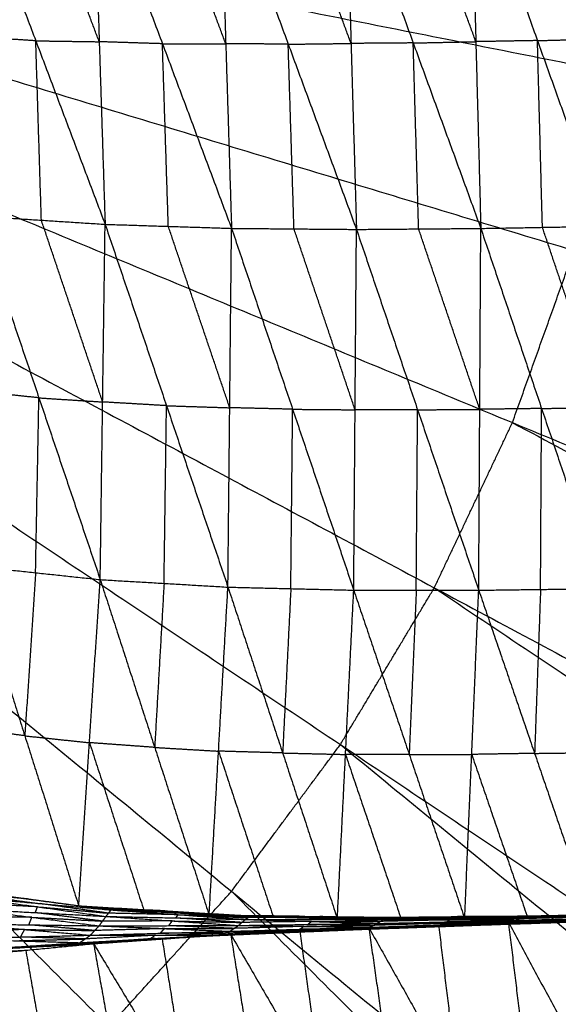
# Model space of a CAD drawing. Header units: millimetres. Extents: x -106 to 110, y -96 to 120.
# Tile 564 of 656: x 10.6 to 14.46, y 2.69 to 9.74. Entities that reach past the tile are written whole.
import ezdxf

# ---------------------------------------------------------------- set-up
doc = ezdxf.new("R2010")
doc.units = ezdxf.units.MM
doc.header["$MEASUREMENT"] = 0
doc.layers.add('Default', color=7, linetype='Continuous', true_color=0x000000)

msp = doc.modelspace()

# ---------------------------------------------------------------- linework, layer by layer
at = {"layer": 'Default'}
for points in [[(1.8192, 11.9553, 3.7219), (6.9194, -0.3576, 3.7354), (12.0196, -12.6706, 3.7488)], [(1.8192, 11.9553, 3.7219), (8.1017, 0.2016, 3.7354), (14.3842, -11.5522, 3.7488)], [(1.8192, 11.9553, 3.7219), (9.2235, 0.874, 3.7354), (16.6278, -10.2074, 3.7488)], [(1.8192, 11.9553, 3.7219), (10.274, 1.6531, 3.7354), (18.7289, -8.6492, 3.7488)], [(1.8192, 11.9553, 3.7219), (11.2431, 2.5314, 3.7354), (20.667, -6.8925, 3.7488)], [(1.8192, 11.9553, 3.7219), (12.1214, 3.5005, 3.7354), (22.4237, -4.9543, 3.7488)], [(1.8192, 11.9553, 3.7219), (12.9005, 4.551, 3.7354), (23.9819, -2.8533, 3.7488)], [(1.8192, 11.9553, 3.7219), (13.5729, 5.6728, 3.7354), (25.3267, -0.6097, 3.7488)], [(1.8192, 11.9553, 3.7219), (14.1321, 6.8552, 3.7354), (26.4451, 1.755, 3.7488)], [(1.8192, 11.9553, 3.7219), (14.5727, 8.0866, 3.7354), (27.3263, 4.2178, 3.7488)], [(1.8192, 11.9553, 3.7219), (14.8905, 9.3553, 3.7354), (27.9619, 6.7552, 3.7488)], [(1.8192, 11.9553, 3.7219), (15.0824, 10.649, 3.7354), (28.3457, 9.3427, 3.7488)], [(14.7572, 9.6007, -3.0226), (14.5189, 10.2651, -3.0996), (14.2807, 10.9295, -3.1766)], [(10.2237, 10.9012, -3.0349), (10.72, 9.5878, -2.9094), (11.2162, 8.2745, -2.784)], [(11.1742, 9.5812, -2.939), (10.9261, 10.2378, -3.0017), (10.678, 10.8945, -3.0645)], [(11.1322, 10.8878, -3.094), (11.1742, 9.5812, -2.939), (11.2162, 8.2745, -2.784)], [(11.1322, 10.8878, -3.094), (11.6267, 9.5667, -2.9579), (12.1213, 8.2456, -2.8218)], [(12.0798, 9.5673, -2.9781), (11.8326, 10.2278, -3.0462), (11.5853, 10.8884, -3.1143)], [(12.0384, 10.889, -3.1345), (12.0798, 9.5673, -2.9781), (12.1213, 8.2456, -2.8218)], [(12.0384, 10.889, -3.1345), (12.527, 9.5635, -2.9905), (13.0156, 8.2379, -2.8466)], [(12.9767, 9.569, -3.0034), (12.7324, 10.2318, -3.0754), (12.4881, 10.8945, -3.1474)], [(12.9378, 10.9001, -3.1603), (12.9767, 9.569, -3.0034), (13.0156, 8.2379, -2.8466)], [(12.9378, 10.9001, -3.1603), (13.4217, 9.5725, -3.0105), (13.9056, 8.245, -2.8607)], [(13.8701, 9.5816, -3.0175), (13.6282, 10.2454, -3.0924), (13.3862, 10.9092, -3.1673)], [(13.8346, 10.9183, -3.1743), (13.8701, 9.5816, -3.0175), (13.9056, 8.245, -2.8607)], [(13.8346, 10.9183, -3.1743), (14.3111, 9.5894, -3.0203), (14.7877, 8.2606, -2.8663)], [(10.72, 9.5878, -2.9094), (10.4918, 9.6025, -2.8958), (10.2637, 9.6172, -2.8822)], [(10.76, 8.3039, -2.7567), (10.74, 8.9459, -2.8331), (10.72, 9.5878, -2.9094)], [(10.72, 9.5878, -2.9094), (10.9471, 9.5845, -2.9242), (11.1742, 9.5812, -2.939)], [(14.3111, 9.5894, -3.0203), (14.0906, 9.5855, -3.0189), (13.8701, 9.5816, -3.0175)], [(14.3111, 9.5894, -3.0203), (14.5342, 9.595, -3.0214), (14.7572, 9.6007, -3.0226)], [(14.3467, 8.2528, -2.8635), (14.3289, 8.9211, -2.9419), (14.3111, 9.5894, -3.0203)], [(11.6267, 9.5667, -2.9579), (11.4005, 9.5739, -2.9485), (11.1742, 9.5812, -2.939)], [(11.6267, 9.5667, -2.9579), (11.8533, 9.567, -2.968), (12.0798, 9.5673, -2.9781)], [(11.6687, 8.26, -2.8029), (11.6477, 8.9134, -2.8804), (11.6267, 9.5667, -2.9579)], [(12.527, 9.5635, -2.9905), (12.3034, 9.5654, -2.9843), (12.0798, 9.5673, -2.9781)], [(12.527, 9.5635, -2.9905), (12.7519, 9.5662, -2.997), (12.9767, 9.569, -3.0034)], [(12.5684, 8.2417, -2.8342), (12.5477, 8.9026, -2.9124), (12.527, 9.5635, -2.9905)], [(13.4217, 9.5725, -3.0105), (13.1992, 9.5708, -3.007), (12.9767, 9.569, -3.0034)], [(13.4217, 9.5725, -3.0105), (13.6459, 9.5771, -3.014), (13.8701, 9.5816, -3.0175)], [(13.4606, 8.2414, -2.8536), (13.4412, 8.907, -2.9321), (13.4217, 9.5725, -3.0105)], [(10.3037, 8.3333, -2.7294), (10.7425, 7.0323, -2.2595), (11.1812, 5.7314, -1.7895)], [(10.3037, 8.3333, -2.7294), (10.76, 8.3039, -2.7567), (11.2162, 8.2745, -2.784)], [(11.1987, 7.0029, -2.2867), (10.9793, 7.6534, -2.5217), (10.76, 8.3039, -2.7567)], [(11.1812, 5.7314, -1.7895), (11.1987, 7.0029, -2.2867), (11.2162, 8.2745, -2.784)], [(11.2162, 8.2745, -2.784), (11.6558, 6.9761, -2.3001), (12.0955, 5.6777, -1.8162)], [(11.2162, 8.2745, -2.784), (11.6687, 8.26, -2.8029), (12.1213, 8.2456, -2.8218)], [(12.1084, 6.9616, -2.319), (11.8885, 7.6108, -2.5609), (11.6687, 8.26, -2.8029)], [(12.0955, 5.6777, -1.8162), (12.1084, 6.9616, -2.319), (12.1213, 8.2456, -2.8218)], [(12.1213, 8.2456, -2.8218), (12.5586, 6.9507, -2.3281), (12.996, 5.6559, -1.8344)], [(12.1213, 8.2456, -2.8218), (12.5684, 8.2417, -2.8342), (13.0156, 8.2379, -2.8466)], [(13.9056, 8.245, -2.8607), (14.3467, 8.2528, -2.8635), (14.7877, 8.2606, -2.8663)], [(14.7817, 6.9638, -2.3589), (14.5642, 7.6083, -2.6112), (14.3467, 8.2528, -2.8635)], [(13.0058, 6.9469, -2.3405), (12.7871, 7.5943, -2.5873), (12.5684, 8.2417, -2.8342)], [(12.996, 5.6559, -1.8344), (13.0058, 6.9469, -2.3405), (13.0156, 8.2379, -2.8466)], [(13.0156, 8.2379, -2.8466), (13.4606, 8.2414, -2.8536), (13.9056, 8.245, -2.8607)], [(13.0156, 8.2379, -2.8466), (13.4533, 6.9467, -2.3462), (13.8909, 5.6555, -1.8458)], [(13.8983, 6.9502, -2.3532), (13.6795, 7.5958, -2.6034), (13.4606, 8.2414, -2.8536)], [(13.8909, 5.6555, -1.8458), (13.8983, 6.9502, -2.3532), (13.9056, 8.245, -2.8607)], [(13.9056, 8.245, -2.8607), (14.3407, 6.956, -2.3561), (14.7757, 5.667, -1.8516)], [(14.1321, 6.8552, 3.7354), (14.3524, 7.4709, 3.7354), (14.5727, 8.0866, 3.7354)], [(10.7425, 7.0323, -2.2595), (10.5111, 7.057, -2.2502), (10.2797, 7.0817, -2.2409)], [(10.7185, 5.7808, -1.7709), (10.7305, 6.4066, -2.0152), (10.7425, 7.0323, -2.2595)], [(10.7425, 7.0323, -2.2595), (10.9706, 7.0176, -2.2731), (11.1987, 7.0029, -2.2867)], [(11.6558, 6.9761, -2.3001), (11.4273, 6.9895, -2.2934), (11.1987, 7.0029, -2.2867)], [(11.6383, 5.7045, -1.8028), (11.6471, 6.3403, -2.0514), (11.6558, 6.9761, -2.3001)], [(11.6558, 6.9761, -2.3001), (11.8821, 6.9688, -2.3095), (12.1084, 6.9616, -2.319)], [(12.5586, 6.9507, -2.3281), (12.3335, 6.9562, -2.3235), (12.1084, 6.9616, -2.319)], [(12.5457, 5.6668, -1.8253), (12.5522, 6.3088, -2.0767), (12.5586, 6.9507, -2.3281)], [(12.5586, 6.9507, -2.3281), (12.7822, 6.9488, -2.3343), (13.0058, 6.9469, -2.3405)], [(13.4533, 6.9467, -2.3462), (13.2295, 6.9468, -2.3433), (13.0058, 6.9469, -2.3405)], [(13.4434, 5.6557, -1.8401), (13.4484, 6.3012, -2.0931), (13.4533, 6.9467, -2.3462)], [(13.4533, 6.9467, -2.3462), (13.6758, 6.9485, -2.3497), (13.8983, 6.9502, -2.3532)], [(14.3407, 6.956, -2.3561), (14.1195, 6.9531, -2.3547), (13.8983, 6.9502, -2.3532)], [(14.3333, 5.6613, -1.8487), (14.337, 6.3086, -2.1024), (14.3407, 6.956, -2.3561)], [(14.3407, 6.956, -2.3561), (14.5612, 6.9599, -2.3575), (14.7817, 6.9638, -2.3589)], [(13.5729, 5.6728, 3.7354), (13.8525, 6.264, 3.7354), (14.1321, 6.8552, 3.7354)], [(14.1321, 6.8552, 3.7354), (20.009, 3.7139, 3.7421), (25.8859, 0.5726, 3.7488)], [(10.2557, 5.8301, -1.7523), (10.6415, 4.6135, -0.8761), (11.0272, 3.3968, 0.0002)], [(10.2557, 5.8301, -1.7523), (10.7185, 5.7808, -1.7709), (11.1812, 5.7314, -1.7895)], [(10.7185, 5.7808, -1.7709), (10.68, 5.1971, -1.3235), (10.6415, 4.6135, -0.8761)], [(11.0272, 3.3968, 0.0002), (11.1042, 4.5641, -0.8947), (11.1812, 5.7314, -1.7895)], [(11.1812, 5.7314, -1.7895), (11.5711, 4.5304, -0.8944), (11.9611, 3.3295, 0.0008)], [(11.1812, 5.7314, -1.7895), (11.6383, 5.7045, -1.8028), (12.0955, 5.6777, -1.8162)], [(11.6383, 5.7045, -1.8028), (11.6047, 5.1175, -1.3486), (11.5711, 4.5304, -0.8944)], [(11.9611, 3.3295, 0.0008), (12.0283, 4.5036, -0.9077), (12.0955, 5.6777, -1.8162)], [(12.0955, 5.6777, -1.8162), (12.4871, 4.4907, -0.9074), (12.8787, 3.3038, 0.0014)], [(12.0955, 5.6777, -1.8162), (12.5457, 5.6668, -1.8253), (12.996, 5.6559, -1.8344)], [(12.5457, 5.6668, -1.8253), (12.5164, 5.0788, -1.3663), (12.4871, 4.4907, -0.9074)], [(12.8787, 3.3038, 0.0014), (12.9373, 4.4799, -0.9165), (12.996, 5.6559, -1.8344)], [(12.9005, 4.551, 3.7354), (13.2367, 5.1119, 3.7354), (13.5729, 5.6728, 3.7354)], [(12.996, 5.6559, -1.8344), (13.3931, 4.4804, -0.9161), (13.7903, 3.3048, 0.0021)], [(12.996, 5.6559, -1.8344), (13.4434, 5.6557, -1.8401), (13.8909, 5.6555, -1.8458)], [(13.4434, 5.6557, -1.8401), (13.4183, 5.068, -1.3781), (13.3931, 4.4804, -0.9161)], [(13.5729, 5.6728, 3.7354), (19.1136, 1.9707, 3.7421), (24.6543, -1.7315, 3.7488)], [(13.7903, 3.3048, 0.0021), (13.8406, 4.4801, -0.9218), (13.8909, 5.6555, -1.8458)], [(13.8909, 5.6555, -1.8458), (14.3333, 5.6613, -1.8487), (14.7757, 5.667, -1.8516)], [(13.8909, 5.6555, -1.8458), (14.2908, 4.4876, -0.9215), (14.6906, 3.3197, 0.0028)], [(14.3333, 5.6613, -1.8487), (14.312, 5.0744, -1.3851), (14.2908, 4.4876, -0.9215)], [(10.6415, 4.6135, -0.8761), (10.4046, 4.6452, -0.8762), (10.1677, 4.677, -0.8764)], [(10.6415, 4.6135, -0.8761), (10.8728, 4.5888, -0.8854), (11.1042, 4.5641, -0.8947)], [(11.1042, 4.5641, -0.8947), (11.2992, 3.9636, -0.4471), (11.4941, 3.3632, 0.0005)], [(11.5711, 4.5304, -0.8944), (11.3377, 4.5473, -0.8945), (11.1042, 4.5641, -0.8947)], [(11.5711, 4.5304, -0.8944), (11.7997, 4.517, -0.901), (12.0283, 4.5036, -0.9077)], [(12.1214, 3.5005, 3.7354), (12.511, 4.0258, 3.7354), (12.9005, 4.551, 3.7354)], [(12.9005, 4.551, 3.7354), (18.0517, 0.3236, 3.7421), (23.2028, -3.9038, 3.7488)], [(12.0283, 4.5036, -0.9077), (12.2241, 3.9101, -0.4533), (12.4199, 3.3166, 0.0011)], [(12.4871, 4.4907, -0.9074), (12.2577, 4.4971, -0.9075), (12.0283, 4.5036, -0.9077)], [(12.4871, 4.4907, -0.9074), (12.7122, 4.4853, -0.9119), (12.9373, 4.4799, -0.9165)], [(13.3931, 4.4804, -0.9161), (13.1652, 4.4801, -0.9163), (12.9373, 4.4799, -0.9165)], [(12.9373, 4.4799, -0.9165), (13.1359, 3.8921, -0.4574), (13.3345, 3.3043, 0.0018)], [(13.3931, 4.4804, -0.9161), (13.6169, 4.4802, -0.919), (13.8406, 4.4801, -0.9218)], [(14.2908, 4.4876, -0.9215), (14.0657, 4.4839, -0.9217), (13.8406, 4.4801, -0.9218)], [(13.8406, 4.4801, -0.9218), (14.0405, 3.8962, -0.4597), (14.2405, 3.3122, 0.0025)], [(14.2908, 4.4876, -0.9215), (14.512, 4.4905, -0.9229), (14.7331, 4.4934, -0.9244)], [(10.0798, 3.5238, -0.0004), (10.5535, 3.4603, -0.0001), (11.0272, 3.3968, 0.0002)], [(10.0798, 3.5238, -0.0004), (10.6694, 3.4454, -0.0288), (11.2591, 3.367, -0.0572)], [(10.1608, 3.491, -0.0473), (10.4557, 3.4518, -0.0615), (10.7505, 3.4126, -0.0757)], [(10.6694, 3.4454, -0.0288), (10.4151, 3.4682, -0.0381), (10.1608, 3.491, -0.0473)], [(10.2419, 3.4582, -0.0942), (10.7322, 3.3895, -0.0948), (11.2226, 3.3208, -0.0955)], [(10.2419, 3.4582, -0.0942), (10.7505, 3.4126, -0.0757), (11.2591, 3.367, -0.0572)], [(10.5535, 3.4603, -0.0001), (10.6115, 3.4529, -0.0145), (10.6694, 3.4454, -0.0288)], [(11.2431, 2.5314, 3.7354), (11.6823, 3.016, 3.7354), (12.1214, 3.5005, 3.7354)], [(12.1214, 3.5005, 3.7354), (16.8334, -1.2115, 3.7421), (21.5454, -5.9234, 3.7488)], [(10.7322, 3.3895, -0.0948), (10.4795, 3.4032, -0.1092), (10.2267, 3.4168, -0.1235)], [(10.6694, 3.4454, -0.0288), (10.9063, 3.4137, -0.0287), (11.1431, 3.3819, -0.0285)], [(10.717, 3.3481, -0.1242), (10.7246, 3.3688, -0.1095), (10.7322, 3.3895, -0.0948)], [(10.7322, 3.3895, -0.0948), (10.9865, 3.3667, -0.0856), (11.2408, 3.3439, -0.0764)], [(11.2408, 3.3439, -0.0764), (10.9957, 3.3783, -0.076), (10.7505, 3.4126, -0.0757)], [(11.0272, 3.3968, 0.0002), (11.1431, 3.3819, -0.0285), (11.2591, 3.367, -0.0572)], [(11.0272, 3.3968, 0.0002), (11.4941, 3.3632, 0.0005), (11.9611, 3.3295, 0.0008)], [(11.0272, 3.3968, 0.0002), (11.6428, 3.3607, -0.0163), (12.2583, 3.3246, -0.0328)], [(10.6923, 3.3144, -0.1256), (10.4411, 3.318, -0.1412), (10.1898, 3.3217, -0.1568)], [(10.2115, 3.3755, -0.1529), (10.6923, 3.3144, -0.1256), (11.1732, 3.2533, -0.0984)], [(10.2115, 3.3755, -0.1529), (10.717, 3.3481, -0.1242), (11.2226, 3.3208, -0.0955)], [(10.6707, 3.2606, -0.1296), (10.6815, 3.2875, -0.1276), (10.6923, 3.3144, -0.1256)], [(10.6923, 3.3144, -0.1256), (10.9451, 3.3007, -0.1113), (11.1979, 3.287, -0.0969)], [(11.1979, 3.287, -0.0969), (10.9575, 3.3176, -0.1106), (10.717, 3.3481, -0.1242)], [(11.1431, 3.3819, -0.0285), (11.4509, 3.3639, -0.0368), (11.7587, 3.3458, -0.045)], [(11.6428, 3.3607, -0.0163), (11.393, 3.3713, -0.0224), (11.1431, 3.3819, -0.0285)], [(11.1732, 3.2533, -0.0984), (11.1979, 3.287, -0.0969), (11.2226, 3.3208, -0.0955)], [(11.2226, 3.3208, -0.0955), (11.2408, 3.3439, -0.0764), (11.2591, 3.367, -0.0572)], [(11.2226, 3.3208, -0.0955), (11.6968, 3.2884, -0.0766), (12.171, 3.2559, -0.0577)], [(11.2226, 3.3208, -0.0955), (11.7217, 3.31, -0.0766), (12.2208, 3.2992, -0.0577)], [(11.7399, 3.3331, -0.0575), (11.4904, 3.3385, -0.0669), (11.2408, 3.3439, -0.0764)], [(11.2591, 3.367, -0.0572), (11.7399, 3.3331, -0.0575), (12.2208, 3.2992, -0.0577)], [(11.2591, 3.367, -0.0572), (11.7587, 3.3458, -0.045), (12.2583, 3.3246, -0.0328)], [(11.4941, 3.3632, 0.0005), (11.5685, 3.3619, -0.0079), (11.6428, 3.3607, -0.0163)], [(11.6428, 3.3607, -0.0163), (11.8762, 3.3439, -0.0162), (12.1097, 3.327, -0.016)], [(11.7217, 3.31, -0.0766), (11.7308, 3.3216, -0.067), (11.7399, 3.3331, -0.0575)], [(11.7399, 3.3331, -0.0575), (11.9897, 3.3225, -0.0514), (12.2396, 3.3119, -0.0453)], [(12.2396, 3.3119, -0.0453), (11.9991, 3.3288, -0.0452), (11.7587, 3.3458, -0.045)], [(11.9611, 3.3295, 0.0008), (12.1097, 3.327, -0.016), (12.2583, 3.3246, -0.0328)], [(11.9611, 3.3295, 0.0008), (12.4199, 3.3166, 0.0011), (12.8787, 3.3038, 0.0014)], [(11.9611, 3.3295, 0.0008), (12.6047, 3.322, -0.0084), (13.2482, 3.3146, -0.0176)], [(12.1097, 3.327, -0.016), (12.4315, 3.3233, -0.0206), (12.7533, 3.3196, -0.0252)], [(12.6047, 3.322, -0.0084), (12.3572, 3.3245, -0.0122), (12.1097, 3.327, -0.016)], [(12.2208, 3.2992, -0.0577), (12.2396, 3.3119, -0.0453), (12.2583, 3.3246, -0.0328)], [(12.2583, 3.3246, -0.0328), (12.7352, 3.3122, -0.0335), (13.212, 3.2998, -0.0341)], [(12.2583, 3.3246, -0.0328), (12.7533, 3.3196, -0.0252), (13.2482, 3.3146, -0.0176)], [(12.4199, 3.3166, 0.0011), (12.5123, 3.3193, -0.0037), (12.6047, 3.322, -0.0084)], [(12.6047, 3.322, -0.0084), (12.8341, 3.3156, -0.0083), (13.0635, 3.3092, -0.0081)], [(13.2301, 3.3072, -0.0259), (12.9917, 3.3134, -0.0256), (12.7533, 3.3196, -0.0252)], [(12.8787, 3.3038, 0.0014), (13.0635, 3.3092, -0.0081), (13.2482, 3.3146, -0.0176)], [(13.212, 3.2998, -0.0341), (13.2301, 3.3072, -0.0259), (13.2482, 3.3146, -0.0176)], [(13.212, 3.2998, -0.0341), (13.7055, 3.3072, -0.0278), (14.199, 3.3146, -0.0214)], [(13.7236, 3.3146, -0.0195), (13.4769, 3.3109, -0.0227), (13.2301, 3.3072, -0.0259)], [(13.2482, 3.3146, -0.0176), (13.7393, 3.3195, -0.0135), (14.2304, 3.3244, -0.0094)], [(13.2482, 3.3146, -0.0176), (13.5193, 3.3097, -0.0078), (13.7903, 3.3048, 0.0021)], [(13.2482, 3.3146, -0.0176), (13.7236, 3.3146, -0.0195), (14.199, 3.3146, -0.0214)], [(14.0104, 3.3146, -0.0036), (13.7648, 3.3121, -0.0057), (13.5193, 3.3097, -0.0078)], [(13.7055, 3.3072, -0.0278), (13.7145, 3.3109, -0.0236), (13.7236, 3.3146, -0.0195)], [(13.7236, 3.3146, -0.0195), (13.9691, 3.317, -0.0174), (14.2147, 3.3195, -0.0154)], [(14.2147, 3.3195, -0.0154), (13.977, 3.3195, -0.0144), (13.7393, 3.3195, -0.0135)], [(13.7393, 3.3195, -0.0135), (13.8748, 3.317, -0.0086), (14.0104, 3.3146, -0.0036)], [(13.7903, 3.3048, 0.0021), (14.0104, 3.3146, -0.0036), (14.2304, 3.3244, -0.0094)], [(13.7903, 3.3048, 0.0021), (14.2405, 3.3122, 0.0025), (14.6906, 3.3197, 0.0028)], [(14.0104, 3.3146, -0.0036), (14.2354, 3.3183, -0.0034), (14.4605, 3.322, -0.0033)], [(14.1577, 3.2927, -0.0197), (14.6521, 3.3058, -0.0173), (15.1464, 3.319, -0.0149)], [(14.1577, 3.2927, -0.0197), (14.1783, 3.3036, -0.0206), (14.199, 3.3146, -0.0214)], [(14.6727, 3.3168, -0.0182), (14.4255, 3.3102, -0.0194), (14.1783, 3.3036, -0.0206)], [(14.199, 3.3146, -0.0214), (14.6903, 3.3252, -0.0188), (15.1816, 3.3359, -0.0161)], [(14.199, 3.3146, -0.0214), (14.2147, 3.3195, -0.0154), (14.2304, 3.3244, -0.0094)], [(14.199, 3.3146, -0.0214), (14.6727, 3.3168, -0.0182), (15.1464, 3.319, -0.0149)], [(14.706, 3.3301, -0.0127), (14.4603, 3.3248, -0.0141), (14.2147, 3.3195, -0.0154)], [(14.2304, 3.3244, -0.0094), (14.7196, 3.3335, -0.0077), (15.2088, 3.3427, -0.0059)], [(14.2304, 3.3244, -0.0094), (14.706, 3.3301, -0.0127), (15.1816, 3.3359, -0.0161)], [(14.2304, 3.3244, -0.0094), (14.4605, 3.322, -0.0033), (14.6906, 3.3197, 0.0028)], [(14.4605, 3.322, -0.0033), (14.3505, 3.3171, -0.0004), (14.2405, 3.3122, 0.0025)], [(10.1681, 3.2679, -0.1608), (10.6397, 3.2271, -0.1239), (11.1112, 3.1863, -0.0871)], [(10.1681, 3.2679, -0.1608), (10.6707, 3.2606, -0.1296), (11.1732, 3.2533, -0.0984)], [(11.1422, 3.2198, -0.0927), (10.9064, 3.2402, -0.1111), (10.6707, 3.2606, -0.1296)], [(11.1112, 3.1863, -0.0871), (11.1422, 3.2198, -0.0927), (11.1732, 3.2533, -0.0984)], [(11.1732, 3.2533, -0.0984), (11.6721, 3.2546, -0.078), (12.171, 3.2559, -0.0577)], [(11.1732, 3.2533, -0.0984), (11.6412, 3.2337, -0.0744), (12.1093, 3.2142, -0.0505)], [(11.6968, 3.2884, -0.0766), (11.4473, 3.2877, -0.0868), (11.1979, 3.287, -0.0969)], [(11.6721, 3.2546, -0.078), (11.6844, 3.2715, -0.0773), (11.6968, 3.2884, -0.0766)], [(12.1401, 3.2351, -0.0541), (11.9061, 3.2448, -0.0661), (11.6721, 3.2546, -0.078)], [(11.6968, 3.2884, -0.0766), (11.9463, 3.283, -0.0671), (12.1959, 3.2776, -0.0577)], [(12.1959, 3.2776, -0.0577), (11.9588, 3.2938, -0.0671), (11.7217, 3.31, -0.0766)], [(12.0354, 3.1851, -0.0276), (12.5694, 3.2138, -0.0129), (13.1033, 3.2424, 0.0018)], [(12.1093, 3.2142, -0.0505), (12.1401, 3.2351, -0.0541), (12.171, 3.2559, -0.0577)], [(12.1093, 3.2142, -0.0505), (12.6082, 3.2287, -0.0393), (13.1072, 3.2431, -0.0281)], [(12.115, 3.1933, 0.0011), (12.6091, 3.2178, 0.0015), (13.1033, 3.2424, 0.0018)], [(12.6391, 3.2495, -0.0429), (12.3896, 3.2423, -0.0485), (12.1401, 3.2351, -0.0541)], [(12.171, 3.2559, -0.0577), (12.1959, 3.2776, -0.0577), (12.2208, 3.2992, -0.0577)], [(12.171, 3.2559, -0.0577), (12.6679, 3.2631, -0.0452), (13.1649, 3.2704, -0.0327)], [(12.171, 3.2559, -0.0577), (12.6391, 3.2495, -0.0429), (13.1072, 3.2431, -0.0281)], [(12.6928, 3.2848, -0.0452), (12.4443, 3.2812, -0.0514), (12.1959, 3.2776, -0.0577)], [(12.2208, 3.2992, -0.0577), (12.7164, 3.2995, -0.0459), (13.212, 3.2998, -0.0341)], [(12.2208, 3.2992, -0.0577), (12.6928, 3.2848, -0.0452), (13.1649, 3.2704, -0.0327)], [(12.7352, 3.3122, -0.0335), (12.4874, 3.312, -0.0394), (12.2396, 3.3119, -0.0453)], [(12.6082, 3.2287, -0.0393), (12.6236, 3.2391, -0.0411), (12.6391, 3.2495, -0.0429)], [(12.6391, 3.2495, -0.0429), (12.8875, 3.2531, -0.0366), (13.136, 3.2567, -0.0304)], [(12.6679, 3.2631, -0.0452), (12.6804, 3.274, -0.0452), (12.6928, 3.2848, -0.0452)], [(13.136, 3.2567, -0.0304), (12.902, 3.2599, -0.0378), (12.6679, 3.2631, -0.0452)], [(12.6928, 3.2848, -0.0452), (12.9406, 3.2849, -0.0393), (13.1884, 3.2851, -0.0334)], [(12.7164, 3.2995, -0.0459), (12.7258, 3.3059, -0.0397), (12.7352, 3.3122, -0.0335)], [(13.1884, 3.2851, -0.0334), (12.9524, 3.2923, -0.0397), (12.7164, 3.2995, -0.0459)], [(12.7352, 3.3122, -0.0335), (12.9826, 3.3097, -0.0297), (13.2301, 3.3072, -0.0259)], [(12.8787, 3.3038, 0.0014), (13.3345, 3.3043, 0.0018), (13.7903, 3.3048, 0.0021)], [(13.0387, 3.2276, -0.0133), (13.5709, 3.2537, -0.0053), (14.103, 3.2798, 0.0026)], [(13.0387, 3.2276, -0.0133), (13.5425, 3.2458, -0.0096), (14.0464, 3.2639, -0.0058)], [(13.0387, 3.2276, -0.0133), (13.0729, 3.2353, -0.0207), (13.1072, 3.2431, -0.0281)], [(13.0387, 3.2276, -0.0133), (13.071, 3.235, -0.0057), (13.1033, 3.2424, 0.0018)], [(13.0635, 3.3092, -0.0081), (13.2914, 3.3094, -0.0079), (13.5193, 3.3097, -0.0078)], [(13.071, 3.235, -0.0057), (13.3371, 3.248, -0.0018), (13.6031, 3.2611, 0.0022)], [(13.5709, 3.2537, -0.0053), (13.3209, 3.2443, -0.0055), (13.071, 3.235, -0.0057)], [(13.5768, 3.2535, -0.017), (13.3248, 3.2444, -0.0188), (13.0729, 3.2353, -0.0207)], [(13.1033, 3.2424, 0.0018), (13.6031, 3.2611, 0.0022), (14.103, 3.2798, 0.0026)], [(13.1033, 3.2424, 0.0018), (13.2683, 2.0827, -0.9518), (13.4334, 0.9229, -1.9054)], [(13.1033, 3.2424, 0.0018), (13.7438, 2.1012, -0.9556), (14.3844, 0.9601, -1.9129)], [(13.1072, 3.2431, -0.0281), (13.607, 3.2581, -0.0222), (14.1069, 3.2731, -0.0164)], [(13.1072, 3.2431, -0.0281), (13.136, 3.2567, -0.0304), (13.1649, 3.2704, -0.0327)], [(13.1072, 3.2431, -0.0281), (13.5768, 3.2535, -0.017), (14.0464, 3.2639, -0.0058)], [(13.6359, 3.2717, -0.0246), (13.3859, 3.2642, -0.0275), (13.136, 3.2567, -0.0304)], [(13.1649, 3.2704, -0.0327), (13.1884, 3.2851, -0.0334), (13.212, 3.2998, -0.0341)], [(13.1649, 3.2704, -0.0327), (13.6613, 3.2815, -0.0262), (14.1577, 3.2927, -0.0197)], [(13.1649, 3.2704, -0.0327), (13.6359, 3.2717, -0.0246), (14.1069, 3.2731, -0.0164)], [(13.6848, 3.2962, -0.0269), (13.4366, 3.2907, -0.0302), (13.1884, 3.2851, -0.0334)], [(13.212, 3.2998, -0.0341), (13.6848, 3.2962, -0.0269), (14.1577, 3.2927, -0.0197)], [(13.5193, 3.3097, -0.0078), (13.4269, 3.307, -0.003), (13.3345, 3.3043, 0.0018)], [(13.5425, 3.2458, -0.0096), (13.5567, 3.2497, -0.0075), (13.5709, 3.2537, -0.0053)], [(13.5425, 3.2458, -0.0096), (13.5596, 3.2496, -0.0133), (13.5768, 3.2535, -0.017)], [(13.5709, 3.2537, -0.0053), (13.8228, 3.2628, -0.0035), (14.0747, 3.2719, -0.0016)], [(13.5768, 3.2535, -0.017), (13.8267, 3.261, -0.014), (14.0766, 3.2685, -0.0111)], [(13.6031, 3.2611, 0.0022), (13.6735, 2.6812, -0.4767), (13.7438, 2.1012, -0.9556)], [(13.607, 3.2581, -0.0222), (13.6215, 3.2649, -0.0234), (13.6359, 3.2717, -0.0246)], [(14.0766, 3.2685, -0.0111), (13.8418, 3.2633, -0.0167), (13.607, 3.2581, -0.0222)], [(13.6359, 3.2717, -0.0246), (13.8841, 3.2773, -0.0213), (14.1323, 3.2829, -0.0181)], [(13.6613, 3.2815, -0.0262), (13.6731, 3.2889, -0.0266), (13.6848, 3.2962, -0.0269)], [(14.1323, 3.2829, -0.0181), (13.8968, 3.2822, -0.0221), (13.6613, 3.2815, -0.0262)], [(13.6848, 3.2962, -0.0269), (13.9316, 3.2999, -0.0237), (14.1783, 3.3036, -0.0206)], [(14.1783, 3.3036, -0.0206), (13.9419, 3.3054, -0.0242), (13.7055, 3.3072, -0.0278)], [(14.0464, 3.2639, -0.0058), (14.5721, 3.2877, -0.0012), (15.0978, 3.3115, 0.0034)], [(14.0464, 3.2639, -0.0058), (14.5494, 3.2808, -0.0045), (15.0525, 3.2976, -0.0031)], [(14.0464, 3.2639, -0.0058), (14.0747, 3.2719, -0.0016), (14.103, 3.2798, 0.0026)], [(14.0464, 3.2639, -0.0058), (14.0766, 3.2685, -0.0111), (14.1069, 3.2731, -0.0164)], [(14.0747, 3.2719, -0.0016), (14.3375, 3.2837, 0.0007), (14.6004, 3.2956, 0.003)], [(14.5721, 3.2877, -0.0012), (14.3234, 3.2798, -0.0014), (14.0747, 3.2719, -0.0016)], [(14.5797, 3.2854, -0.0098), (14.3282, 3.277, -0.0104), (14.0766, 3.2685, -0.0111)], [(14.103, 3.2798, 0.0026), (14.6004, 3.2956, 0.003), (15.0978, 3.3115, 0.0034)], [(14.103, 3.2798, 0.0026), (14.2437, 2.1199, -0.9552), (14.3844, 0.9601, -1.9129)], [(14.103, 3.2798, 0.0026), (14.7191, 2.1369, -0.9567), (15.3352, 0.994, -1.9161)], [(14.1069, 3.2731, -0.0164), (14.6051, 3.2886, -0.0142), (15.1034, 3.304, -0.012)], [(14.1069, 3.2731, -0.0164), (14.5797, 3.2854, -0.0098), (15.0525, 3.2976, -0.0031)], [(14.1069, 3.2731, -0.0164), (14.1323, 3.2829, -0.0181), (14.1577, 3.2927, -0.0197)], [(14.6306, 3.2983, -0.0159), (14.3814, 3.2906, -0.017), (14.1323, 3.2829, -0.0181)], [(14.1577, 3.2927, -0.0197), (14.6306, 3.2983, -0.0159), (15.1034, 3.304, -0.012)], [(10.1122, 3.1603, -0.143), (10.6117, 3.1733, -0.115), (11.1112, 3.1863, -0.0871)], [(10.6397, 3.2271, -0.1239), (10.3899, 3.2206, -0.1379), (10.1402, 3.2141, -0.1519)], [(10.6117, 3.1733, -0.115), (10.6257, 3.2002, -0.1195), (10.6397, 3.2271, -0.1239)], [(11.0738, 3.1595, -0.069), (10.8428, 3.1664, -0.092), (10.6117, 3.1733, -0.115)], [(10.6397, 3.2271, -0.1239), (10.8909, 3.2235, -0.1083), (11.1422, 3.2198, -0.0927)], [(11.0364, 3.1328, -0.0509), (11.5757, 3.163, -0.0249), (12.115, 3.1933, 0.0011)], [(11.0364, 3.1328, -0.0509), (11.0738, 3.1595, -0.069), (11.1112, 3.1863, -0.0871)], [(11.0364, 3.1328, -0.0509), (11.5359, 3.1589, -0.0392), (12.0354, 3.1851, -0.0276)], [(11.5733, 3.1857, -0.0573), (11.3236, 3.1726, -0.0632), (11.0738, 3.1595, -0.069)], [(11.1112, 3.1863, -0.0871), (11.6102, 3.2003, -0.0688), (12.1093, 3.2142, -0.0505)], [(11.1112, 3.1863, -0.0871), (11.5733, 3.1857, -0.0573), (12.0354, 3.1851, -0.0276)], [(11.1339, 3.1254, 0.0005), (11.6245, 3.1594, 0.0008), (12.115, 3.1933, 0.0011)], [(11.6412, 3.2337, -0.0744), (11.3917, 3.2268, -0.0836), (11.1422, 3.2198, -0.0927)], [(11.5359, 3.1589, -0.0392), (11.5546, 3.1723, -0.0483), (11.5733, 3.1857, -0.0573)], [(11.5733, 3.1857, -0.0573), (11.8228, 3.1927, -0.0482), (12.0723, 3.1997, -0.0391)], [(11.5757, 3.163, -0.0249), (11.8255, 3.1761, -0.019), (12.0752, 3.1892, -0.0132)], [(11.6102, 3.2003, -0.0688), (11.6257, 3.217, -0.0716), (11.6412, 3.2337, -0.0744)], [(12.0723, 3.1997, -0.0391), (11.8413, 3.2, -0.0539), (11.6102, 3.2003, -0.0688)], [(11.6412, 3.2337, -0.0744), (11.8907, 3.2344, -0.0643), (12.1401, 3.2351, -0.0541)], [(12.0354, 3.1851, -0.0276), (12.5371, 3.2064, -0.0204), (13.0387, 3.2276, -0.0133)], [(12.0354, 3.1851, -0.0276), (12.0723, 3.1997, -0.0391), (12.1093, 3.2142, -0.0505)], [(12.0354, 3.1851, -0.0276), (12.0752, 3.1892, -0.0132), (12.115, 3.1933, 0.0011)], [(12.574, 3.2209, -0.0319), (12.3232, 3.2103, -0.0355), (12.0723, 3.1997, -0.0391)], [(12.0752, 3.1892, -0.0132), (12.3422, 3.2035, -0.0059), (12.6091, 3.2178, 0.0015)], [(12.5694, 3.2138, -0.0129), (12.3223, 3.2015, -0.0131), (12.0752, 3.1892, -0.0132)], [(12.1093, 3.2142, -0.0505), (12.574, 3.2209, -0.0319), (13.0387, 3.2276, -0.0133)], [(12.115, 3.1933, 0.0011), (12.3012, 2.0364, -0.9454), (12.4874, 0.8795, -1.892)], [(12.115, 3.1933, 0.0011), (12.7742, 2.0581, -0.9521), (13.4334, 0.9229, -1.9054)], [(12.5371, 3.2064, -0.0204), (12.5555, 3.2136, -0.0262), (12.574, 3.2209, -0.0319)], [(12.5371, 3.2064, -0.0204), (12.5532, 3.2101, -0.0167), (12.5694, 3.2138, -0.0129)], [(12.5694, 3.2138, -0.0129), (12.8202, 3.2244, -0.0093), (13.071, 3.235, -0.0057)], [(12.574, 3.2209, -0.0319), (12.8235, 3.2281, -0.0263), (13.0729, 3.2353, -0.0207)], [(13.0729, 3.2353, -0.0207), (12.8406, 3.232, -0.03), (12.6082, 3.2287, -0.0393)], [(12.6091, 3.2178, 0.0015), (12.6917, 2.638, -0.4753), (12.7742, 2.0581, -0.9521)], [(10.0434, 3.067, -0.0865), (10.5399, 3.0999, -0.0687), (11.0364, 3.1328, -0.0509)], [(10.0434, 3.067, -0.0865), (10.5887, 3.0962, -0.043), (11.1339, 3.1254, 0.0005)], [(10.1122, 3.1603, -0.143), (10.5743, 3.1465, -0.097), (11.0364, 3.1328, -0.0509)], [(10.1614, 3.0316, 0), (10.6477, 3.0785, 0.0003), (11.1339, 3.1254, 0.0005)], [(10.5743, 3.1465, -0.097), (10.8241, 3.153, -0.083), (11.0738, 3.1595, -0.069)], [(10.5887, 3.0962, -0.043), (10.8369, 3.1127, -0.0341), (11.0852, 3.1291, -0.0252)], [(11.0364, 3.1328, -0.0509), (11.0852, 3.1291, -0.0252), (11.1339, 3.1254, 0.0005)], [(11.5757, 3.163, -0.0249), (11.3305, 3.1461, -0.025), (11.0852, 3.1291, -0.0252)], [(11.0852, 3.1291, -0.0252), (11.3548, 3.1442, -0.0122), (11.6245, 3.1594, 0.0008)], [(11.1339, 3.1254, 0.0005), (11.3393, 1.9758, -0.9355), (11.5447, 0.8262, -1.8716)], [(11.1339, 3.1254, 0.0005), (11.8107, 2.0025, -0.9457), (12.4874, 0.8795, -1.892)], [(11.5359, 3.1589, -0.0392), (11.5558, 3.161, -0.0321), (11.5757, 3.163, -0.0249)], [(11.6245, 3.1594, 0.0008), (11.7176, 2.5809, -0.4724), (11.8107, 2.0025, -0.9457)], [(10.1024, 3.0493, -0.0432), (10.375, 3.0639, -0.0215), (10.6477, 3.0785, 0.0003)], [(10.1614, 3.0316, 0), (10.8531, 1.9289, -0.9358), (11.5447, 0.8262, -1.8716)], [(10.6477, 3.0785, 0.0003), (10.7504, 2.5037, -0.4677), (10.8531, 1.9289, -0.9358)]]:
    msp.add_open_spline(points, degree=2, dxfattribs=at)

doc.saveas('drawing.dxf')
